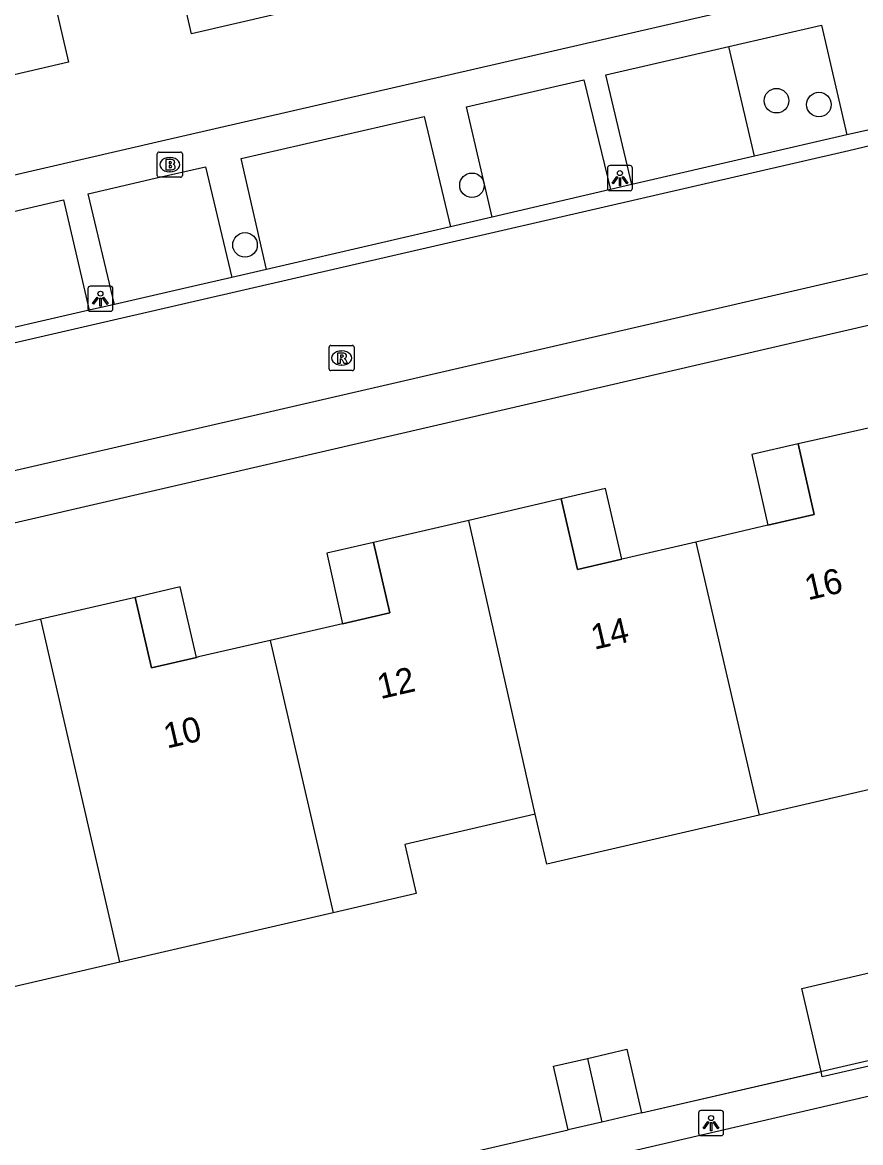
# Model space of a CAD drawing. Extents: x 156414 to 157775, y 382335 to 383765.
# Drawn here: x 156621.32 to 156654.68, y 383317.14 to 383361.74 of the extents above; entities that cross this region are included whole.
import ezdxf

# ---------------------------------------------------------------- set-up
doc = ezdxf.new("R2010")
doc.units = 0
for name, color, linetype in [('IMGEO_Boom', 7, 'Continuous'), ('IMGEO_Brandkraan', 7, 'Continuous'), ('IMGEO_Lichtpunt', 7, 'Continuous'), ('IMGEO_Muur', 7, 'Continuous'), ('IMGEO_Pand', 7, 'Continuous'), ('IMGEO_Pand_nummerreeks', 7, 'Continuous'), ('IMGEO_Pand_overbouw', 7, 'Continuous'), ('IMGEO_Rijbaan_lokaal_gesloten', 7, 'Continuous'), ('IMGEO_Rijbaan_lokaal_open', 7, 'Continuous'), ('IMGEO_Rioolput', 7, 'Continuous'), ('IMGEO_Voetpad_open', 7, 'Continuous')]:
    doc.layers.add(name, color=color, linetype=linetype)

msp = doc.modelspace()

# ---------------------------------------------------------------- linework, layer by layer
at = {"layer": 'IMGEO_Boom'}
for centre in [(156651.333, 383358.624), (156653.022, 383358.47), (156639.214, 383355.256), (156630.183, 383352.883)]:
    msp.add_circle(centre, 0.489, dxfattribs=at)
at = {"layer": 'IMGEO_Brandkraan'}
for p, q in [((156626.688, 383355.651), (156626.688, 383356.503)), ((156626.763, 383356.577), (156627.615, 383356.577)), ((156627.176, 383356.357), (156627.201, 383356.357)), ((156627.689, 383356.503), (156627.689, 383355.651)), ((156627.199, 383355.797), (156627.174, 383355.797)), ((156627.615, 383355.577), (156626.763, 383355.577))]:
    msp.add_line(p, q, dxfattribs=at)
for points in [[(156626.688, 383355.651), (156626.688, 383356.503)], [(156626.763, 383356.577), (156627.615, 383356.577)], [(156627.036, 383356.277), (156627.036, 383355.877), (156627.249, 383355.877)], [(156627.267, 383356.277), (156627.036, 383356.277)], [(156627.215, 383356.196), (156627.161, 383356.196), (156627.161, 383356.12)], [(156627.689, 383356.503), (156627.689, 383355.651)], [(156627.161, 383356.12), (156627.214, 383356.12)], [(156627.223, 383356.044), (156627.161, 383356.044), (156627.161, 383355.963)], [(156627.161, 383355.963), (156627.223, 383355.963)], [(156627.615, 383355.577), (156626.763, 383355.577)]]:
    msp.add_lwpolyline(points, dxfattribs=at)
for centre, radius, start, end in [((156626.765, 383356.501), 0.0765, 91.552, 178.448), ((156626.765, 383356.501), 0.0765, 91.552, 178.448), ((156627.216, 383356.158), 0.0379, 267.8285, 90.9355), ((156627.271, 383356.132), 0.145, 59.4692, 91.5367), ((156627.296, 383356.179), 0.0922, 285.5137, 58.1501), ((156627.613, 383356.501), 0.0765, 1.552, 88.448), ((156627.613, 383356.501), 0.0765, 1.552, 88.448), ((156627.224, 383356.003), 0.0404, 269.8759, 90.5077), ((156627.255, 383356.128), 0.251, 268.6676, 293.5347), ((156627.301, 383355.987), 0.105, 301.3115, 78.989), ((156626.765, 383355.653), 0.0765, 181.552, 268.448), ((156626.765, 383355.653), 0.0765, 181.552, 268.448), ((156627.613, 383355.653), 0.0765, 271.552, 358.448), ((156627.613, 383355.653), 0.0765, 271.552, 358.448)]:
    msp.add_arc(centre, radius, start, end, dxfattribs=at)
for centre, major_axis, ratio, start_param, end_param in [((156627.175, 383356.077), (-0.387, 0.002), 0.722429, 4.712389, 7.853982), ((156627.2, 383356.077), (-0.39, 0.002), 0.717154, 1.570796, 4.712389)]:
    msp.add_ellipse(centre, major_axis=major_axis, ratio=ratio, start_param=start_param, end_param=end_param, dxfattribs=at)
at = {"layer": 'IMGEO_Lichtpunt'}
for p, q in [((156644.605, 383355.943), (156644.605, 383355.136)), ((156644.605, 383355.943), (156644.605, 383355.136)), ((156645.507, 383356.038), (156644.699, 383356.038)), ((156645.507, 383356.038), (156644.699, 383356.038)), ((156645.601, 383355.136), (156645.601, 383355.943)), ((156645.601, 383355.136), (156645.601, 383355.943)), ((156644.699, 383355.042), (156645.507, 383355.042)), ((156644.699, 383355.042), (156645.507, 383355.042)), ((156624.832, 383351.238), (156624.024, 383351.238)), ((156624.832, 383351.238), (156624.024, 383351.238)), ((156623.93, 383351.143), (156623.93, 383350.336)), ((156623.93, 383351.143), (156623.93, 383350.336)), ((156624.926, 383350.336), (156624.926, 383351.143)), ((156624.926, 383350.336), (156624.926, 383351.143)), ((156624.024, 383350.242), (156624.832, 383350.242)), ((156624.024, 383350.242), (156624.832, 383350.242)), ((156648.231, 383318.322), (156648.231, 383317.515)), ((156648.231, 383318.322), (156648.231, 383317.515)), ((156649.133, 383318.417), (156648.325, 383318.417)), ((156649.133, 383318.417), (156648.325, 383318.417)), ((156649.227, 383317.515), (156649.227, 383318.322)), ((156649.227, 383317.515), (156649.227, 383318.322)), ((156648.325, 383317.421), (156649.133, 383317.421)), ((156648.325, 383317.421), (156649.133, 383317.421))]:
    msp.add_line(p, q, dxfattribs=at)
for points in [[(156644.979, 383355.607), (156645.018, 383355.579), (156644.83, 383355.317), (156644.792, 383355.344), (156644.979, 383355.607)], [(156645.081, 383355.559), (156645.128, 383355.559), (156645.128, 383355.237), (156645.081, 383355.237), (156645.081, 383355.559)], [(156645.191, 383355.579), (156645.229, 383355.606), (156645.416, 383355.344), (156645.377, 383355.316), (156645.191, 383355.579)], [(156624.304, 383350.807), (156624.343, 383350.779), (156624.155, 383350.517), (156624.117, 383350.544), (156624.304, 383350.807)], [(156624.516, 383350.779), (156624.554, 383350.806), (156624.741, 383350.544), (156624.702, 383350.516), (156624.516, 383350.779)], [(156624.406, 383350.759), (156624.453, 383350.759), (156624.453, 383350.437), (156624.406, 383350.437), (156624.406, 383350.759)], [(156648.605, 383317.986), (156648.644, 383317.958), (156648.456, 383317.696), (156648.418, 383317.723), (156648.605, 383317.986)], [(156648.707, 383317.938), (156648.754, 383317.938), (156648.754, 383317.616), (156648.707, 383317.616), (156648.707, 383317.938)], [(156648.817, 383317.958), (156648.855, 383317.985), (156649.042, 383317.723), (156649.003, 383317.695), (156648.817, 383317.958)]]:
    msp.add_lwpolyline(points, dxfattribs=at)
for centre in [(156645.104, 383355.741), (156624.429, 383350.941), (156648.73, 383318.12)]:
    msp.add_circle(centre, 0.0994, dxfattribs=at)
for centre, start, end in [((156644.699, 383355.943), 90, 180), ((156644.699, 383355.943), 90, 180), ((156645.507, 383355.943), 0, 90), ((156645.507, 383355.943), 0, 90), ((156644.699, 383355.136), 180, 270), ((156644.699, 383355.136), 180, 270), ((156645.507, 383355.136), 270, 0), ((156645.507, 383355.136), 270, 360), ((156624.024, 383351.143), 90, 180), ((156624.024, 383351.143), 90, 180), ((156624.832, 383351.143), 0, 90), ((156624.832, 383351.143), 0, 90), ((156624.024, 383350.336), 180, 270), ((156624.024, 383350.336), 180, 270), ((156624.832, 383350.336), 270, 0), ((156624.832, 383350.336), 270, 360), ((156648.325, 383318.322), 90, 180), ((156648.325, 383318.322), 90, 180), ((156649.133, 383318.322), 0, 90), ((156649.133, 383318.322), 0, 90), ((156648.325, 383317.515), 180, 270), ((156648.325, 383317.515), 180, 270), ((156649.133, 383317.515), 270, 0), ((156649.133, 383317.515), 270, 360)]:
    msp.add_arc(centre, 0.0946, start, end, dxfattribs=at)
at = {"layer": 'IMGEO_Muur'}
for points in [[(156645.959, 383318.323), (156659.978, 383321.568)], [(156629.004, 383314.399), (156643.041, 383317.652)]]:
    msp.add_lwpolyline(points, dxfattribs=at)
at = {"layer": 'IMGEO_Pand'}
for points in [[(156633.264, 383363.519), (156631.441, 383363.095), (156631.666, 383362.12), (156631.435, 383362.067), (156628.057, 383361.289), (156626.105, 383369.751), (156625.827, 383370.958), (156625.151, 383373.89), (156630.603, 383375.15)], [(156615.035, 383370.497), (156614.686, 383372.015), (156620.111, 383373.268), (156620.916, 383369.808), (156623.162, 383360.16), (156619.789, 383359.381), (156619.553, 383359.327), (156619.328, 383360.301), (156617.478, 383359.874)], [(156656.173, 383345.851), (156652.199, 383344.957), (156652.836, 383342.149), (156650.986, 383341.719), (156648.122, 383341.054)], [(156648.122, 383341.054), (156645.242, 383340.384), (156645.175, 383340.368), (156643.412, 383339.959), (156642.768, 383342.77), (156639.086, 383341.915)], [(156639.086, 383341.915), (156635.289, 383341.034), (156635.94, 383338.229), (156634.068, 383337.797), (156631.186, 383337.133)], [(156641.728, 383330.215), (156639.086, 383341.915)], [(156648.122, 383341.054), (156650.641, 383330.185)], [(156631.186, 383337.133), (156628.336, 383336.476), (156628.258, 383336.458), (156626.463, 383336.044), (156625.811, 383338.849), (156622.059, 383337.976)], [(156622.059, 383337.976), (156618.288, 383337.099), (156618.941, 383334.294), (156617.121, 383333.888), (156616.811, 383333.819), (156614.227, 383333.221)], [(156625.197, 383324.324), (156622.059, 383337.976)], [(156631.186, 383337.133), (156633.689, 383326.291)], [(156659.335, 383332.198), (156650.641, 383330.185)], [(156641.728, 383330.215), (156636.545, 383329.015), (156636.999, 383327.057), (156633.689, 383326.291)], [(156650.641, 383330.185), (156642.188, 383328.228), (156641.728, 383330.215)], [(156633.689, 383326.291), (156625.197, 383324.324)], [(156625.197, 383324.324), (156616.744, 383322.367)], [(156653.105, 383319.977), (156652.338, 383323.282), (156655.698, 383324.061), (156656.465, 383320.755)], [(156643.041, 383317.652), (156642.459, 383320.186), (156643.809, 383320.497)], [(156643.809, 383320.497), (156645.377, 383320.857), (156645.959, 383318.323)], [(156643.809, 383320.497), (156644.382, 383317.96)], [(156656.465, 383320.755), (156656.516, 383320.534), (156653.156, 383319.755), (156653.105, 383319.977)], [(156645.959, 383318.323), (156644.382, 383317.96)], [(156644.382, 383317.96), (156643.041, 383317.652)]]:
    msp.add_lwpolyline(points, dxfattribs=at)
at = {"layer": 'IMGEO_Pand_overbouw'}
for points in [[(156650.986, 383341.719), (156652.836, 383342.149), (156652.199, 383344.957), (156650.346, 383344.54)], [(156643.412, 383339.959), (156645.175, 383340.368), (156644.531, 383343.179), (156642.768, 383342.77)], [(156635.94, 383338.229), (156635.289, 383341.034), (156633.439, 383340.605), (156634.068, 383337.797)], [(156628.258, 383336.458), (156627.605, 383339.266), (156625.811, 383338.849), (156626.463, 383336.044)]]:
    msp.add_lwpolyline(points, close=True, dxfattribs=at)
at = {"layer": 'IMGEO_Rijbaan_lokaal_gesloten'}
for points in [[(156580.9, 383339.743), (156582.533, 383340.112), (156599.507, 383344.038), (156628.174, 383350.645), (156654.216, 383356.639), (156656.606, 383357.207), (156691.395, 383365.232)], [(156692.518, 383360.371), (156674.693, 383356.254), (156656.141, 383351.999), (156630.503, 383346.082), (156583.446, 383335.24)]]:
    msp.add_lwpolyline(points, dxfattribs=at)
at = {"layer": 'IMGEO_Rijbaan_lokaal_open'}
for points in [[(156656.464, 383357.787), (156654.13, 383357.264)], [(156654.13, 383357.264), (156650.464, 383356.414)], [(156650.464, 383356.414), (156645.583, 383355.282)], [(156645.583, 383355.282), (156644.726, 383355.084)], [(156644.726, 383355.084), (156640.018, 383353.992)], [(156640.018, 383353.992), (156638.363, 383353.608)], [(156638.363, 383353.608), (156631.031, 383351.909)], [(156631.031, 383351.909), (156629.656, 383351.59)], [(156629.656, 383351.59), (156628.092, 383351.227), (156624.984, 383350.511)], [(156624.984, 383350.511), (156623.984, 383350.281)], [(156623.984, 383350.281), (156618.919, 383349.114)], [(156590.718, 383304.088), (156594.625, 383304.972), (156666.008, 383321.547), (156699.965, 383329.371)]]:
    msp.add_lwpolyline(points, dxfattribs=at)
at = {"layer": 'IMGEO_Rioolput'}
for p, q in [((156633.526, 383347.953), (156633.526, 383348.805)), ((156633.601, 383348.879), (156634.453, 383348.879)), ((156634.014, 383348.659), (156634.039, 383348.659)), ((156634.527, 383348.805), (156634.527, 383347.953)), ((156634.453, 383347.879), (156633.601, 383347.879)), ((156634.037, 383348.099), (156634.012, 383348.099))]:
    msp.add_line(p, q, dxfattribs=at)
for points in [[(156633.526, 383347.953), (156633.526, 383348.805)], [(156633.601, 383348.879), (156634.453, 383348.879)], [(156634.115, 383348.577), (156633.863, 383348.579), (156633.863, 383348.179)], [(156634.527, 383348.805), (156634.527, 383347.953)], [(156633.863, 383348.179), (156633.987, 383348.179), (156633.987, 383348.341), (156633.998, 383348.341)], [(156634.041, 383348.498), (156633.987, 383348.498), (156633.987, 383348.417)], [(156633.987, 383348.417), (156634.039, 383348.417)], [(156634.045, 383348.312), (156634.116, 383348.179), (156634.256, 383348.179), (156634.191, 383348.305)], [(156634.453, 383347.879), (156633.601, 383347.879)]]:
    msp.add_lwpolyline(points, dxfattribs=at)
for centre, radius, start, end in [((156633.603, 383348.803), 0.0765, 91.552, 178.448), ((156633.603, 383348.803), 0.0765, 91.552, 178.448), ((156634.114, 383348.467), 0.109, 350.3612, 89.416), ((156634.451, 383348.803), 0.0765, 1.552, 88.448), ((156634.451, 383348.803), 0.0765, 1.552, 88.448), ((156633.997, 383348.288), 0.0533, 26.0293, 88.6989), ((156634.023, 383348.606), 0.19, 274.7715, 282.9687), ((156634.047, 383348.402), 0.0964, 77.0061, 93.1865), ((156634.061, 383348.459), 0.0378, 276.6634, 79.6772), ((156634.112, 383348.467), 0.112, 277.5842, 350.9817), ((156634.096, 383348.252), 0.108, 29.5134, 73.7905), ((156633.603, 383347.955), 0.0765, 181.552, 268.448), ((156633.603, 383347.955), 0.0765, 181.552, 268.448), ((156634.451, 383347.955), 0.0765, 271.552, 358.448), ((156634.451, 383347.955), 0.0765, 271.552, 358.448)]:
    msp.add_arc(centre, radius, start, end, dxfattribs=at)
for centre, major_axis, ratio, start_param, end_param in [((156634.013, 383348.379), (-0.387, 0.002), 0.722429, 4.712389, 7.853982), ((156634.038, 383348.379), (-0.39, 0.002), 0.717154, 1.570796, 4.712389)]:
    msp.add_ellipse(centre, major_axis=major_axis, ratio=ratio, start_param=start_param, end_param=end_param, dxfattribs=at)
at = {"layer": 'IMGEO_Voetpad_open'}
for points in [[(156580.999, 383346.443), (156598.648, 383350.499), (156626.865, 383357.03), (156652.776, 383362.999)], [(156649.436, 383360.783), (156653.123, 383361.63), (156654.13, 383357.264)], [(156645.583, 383355.282), (156644.542, 383359.658), (156649.436, 383360.783)], [(156650.464, 383356.414), (156649.436, 383360.783)], [(156640.018, 383353.992), (156638.995, 383358.382), (156643.664, 383359.456), (156644.726, 383355.084)], [(156631.031, 383351.909), (156630.024, 383356.32), (156637.315, 383357.996), (156638.363, 383353.608)], [(156624.984, 383350.511), (156623.944, 383354.911), (156626.609, 383355.535), (156628.615, 383355.996), (156629.656, 383351.59)], [(156618.919, 383349.114), (156617.889, 383353.495), (156622.96, 383354.681), (156623.984, 383350.281)], [(156583.967, 383333.256), (156629.258, 383343.726), (156655.27, 383349.748)], [(156645.959, 383318.323), (156653.105, 383319.977)], [(156629.004, 383314.399), (156643.041, 383317.652)]]:
    msp.add_lwpolyline(points, dxfattribs=at)

# ---------------------------------------------------------------- texts
at = {"layer": 'IMGEO_Pand_nummerreeks'}
for s, rotation, p in [('16', 13.0233, (156652.586, 383338.729)), ('14', 13.0233, (156644.081, 383336.761)), ('12', 13.0257, (156635.573, 383334.794)), ('10', 13.0233, (156627.074, 383332.827))]:
    msp.add_text(s, height=1, rotation=rotation, dxfattribs=at).set_placement(p)

doc.saveas('drawing.dxf')
